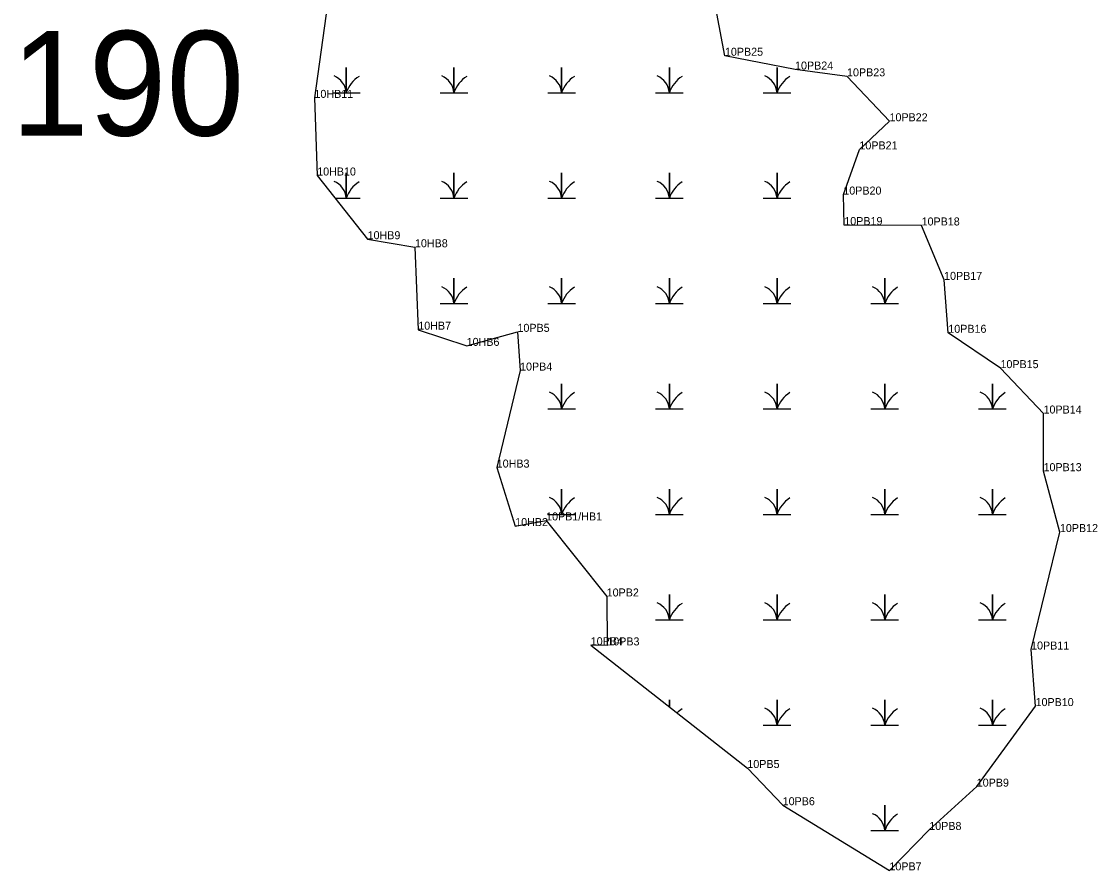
# Model space of a CAD drawing. Extents: x 2072529 to 2268796, y 436423 to 470406.
# Drawn here: x 2222166 to 2222838, y 448696 to 449226 of the extents above; entities that cross this region are included whole.
import ezdxf

# ---------------------------------------------------------------- set-up
doc = ezdxf.new("R2010")
doc.units = 0
for name, color, linetype in [('Default', 7, 'Continuous'), ('Exist Environmental Wetland Boundary', 7, 'Continuous'), ('Exist Environmental Wetland Boundary Cogo Comment', 7, 'Continuous'), ('Exist Hydro Swamp or Marsh', 7, 'Continuous'), ('Old_Level_20', 7, 'Continuous')]:
    doc.layers.add(name, color=color, linetype=linetype)

msp = doc.modelspace()

# ---------------------------------------------------------------- linework, layer by layer
at = {"layer": 'Exist Environmental Wetland Boundary'}
msp.add_lwpolyline([(2222357.54, 449236.75), (2222349.29, 449178.13), (2222351.01, 449129.68), (2222382.5, 449089.9), (2222412.07, 449084.88), (2222414.15, 449033.42), (2222444.36, 449023.3), (2222476.08, 449032.07), (2222477.7, 449007.88), (2222463.12, 448947.32), (2222474.65, 448910.79), (2222493.97, 448914.33), (2222531.79, 448866.85), (2222532.18, 448836.29), (2222521.83, 448836.41), (2222619.64, 448759.74), (2222641.7, 448736.51), (2222708.34, 448695.84), (2222733.25, 448721.07), (2222762.89, 448748.11), (2222799.62, 448798.41), (2222796.83, 448833.73), (2222814.82, 448907.07), (2222804.59, 448945.08), (2222804.59, 448981.07), (2222777.71, 449009.4), (2222745.13, 449031.47), (2222742.5, 449064.53), (2222728.45, 449098.48), (2222680.19, 449098.73), (2222679.57, 449117.77), (2222689.61, 449145.97), (2222708.43, 449163.54), (2222681.89, 449191.59), (2222649.42, 449195.83), (2222605.64, 449204.45), (2222600.65, 449230.81)], dxfattribs=at)
at = {"layer": 'Exist Hydro Swamp or Marsh'}
for points in [[(2222360.56, 449181.32), (2222369.16, 449181.32), (2222369.16, 449197.11), (2222369.16, 449181.32), (2222377.77, 449181.32)], [(2222427.81, 449181.32), (2222436.41, 449181.32), (2222436.41, 449197.11), (2222436.41, 449181.32), (2222445.02, 449181.32)], [(2222495.06, 449181.32), (2222503.66, 449181.32), (2222503.66, 449197.11), (2222503.66, 449181.32), (2222512.27, 449181.32)], [(2222562.31, 449181.32), (2222570.91, 449181.32), (2222570.91, 449197.11), (2222570.91, 449181.32), (2222579.52, 449181.32)], [(2222629.56, 449181.32), (2222638.16, 449181.32), (2222638.16, 449197.11), (2222638.16, 449181.32), (2222646.77, 449181.32)], [(2222362.21, 449115.52), (2222369.16, 449115.52), (2222369.16, 449131.31), (2222369.16, 449115.52), (2222377.77, 449115.52)], [(2222427.81, 449115.52), (2222436.41, 449115.52), (2222436.41, 449131.31), (2222436.41, 449115.52), (2222445.02, 449115.52)], [(2222495.06, 449115.52), (2222503.66, 449115.52), (2222503.66, 449131.31), (2222503.66, 449115.52), (2222512.27, 449115.52)], [(2222562.31, 449115.52), (2222570.91, 449115.52), (2222570.91, 449131.31), (2222570.91, 449115.52), (2222579.52, 449115.52)], [(2222629.56, 449115.52), (2222638.16, 449115.52), (2222638.16, 449131.31), (2222638.16, 449115.52), (2222646.77, 449115.52)], [(2222427.81, 449049.72), (2222436.41, 449049.72), (2222436.41, 449065.51), (2222436.41, 449049.72), (2222445.02, 449049.72)], [(2222495.06, 449049.72), (2222503.66, 449049.72), (2222503.66, 449065.51), (2222503.66, 449049.72), (2222512.27, 449049.72)], [(2222562.31, 449049.72), (2222570.91, 449049.72), (2222570.91, 449065.51), (2222570.91, 449049.72), (2222579.52, 449049.72)], [(2222629.56, 449049.72), (2222638.16, 449049.72), (2222638.16, 449065.51), (2222638.16, 449049.72), (2222646.77, 449049.72)], [(2222696.81, 449049.72), (2222705.41, 449049.72), (2222705.41, 449065.51), (2222705.41, 449049.72), (2222714.02, 449049.72)], [(2222495.06, 448983.92), (2222503.66, 448983.92), (2222503.66, 448999.71), (2222503.66, 448983.92), (2222512.27, 448983.92)], [(2222562.31, 448983.92), (2222570.91, 448983.92), (2222570.91, 448999.71), (2222570.91, 448983.92), (2222579.52, 448983.92)], [(2222629.56, 448983.92), (2222638.16, 448983.92), (2222638.16, 448999.71), (2222638.16, 448983.92), (2222646.77, 448983.92)], [(2222696.81, 448983.92), (2222705.41, 448983.92), (2222705.41, 448999.71), (2222705.41, 448983.92), (2222714.02, 448983.92)], [(2222764.06, 448983.92), (2222772.66, 448983.92), (2222772.66, 448999.71), (2222772.66, 448983.92), (2222781.27, 448983.92)], [(2222495.06, 448918.12), (2222503.66, 448918.12), (2222503.66, 448933.91), (2222503.66, 448918.12), (2222512.27, 448918.12)], [(2222562.31, 448918.12), (2222570.91, 448918.12), (2222570.91, 448933.91), (2222570.91, 448918.12), (2222579.52, 448918.12)], [(2222629.56, 448918.12), (2222638.16, 448918.12), (2222638.16, 448933.91), (2222638.16, 448918.12), (2222646.77, 448918.12)], [(2222696.81, 448918.12), (2222705.41, 448918.12), (2222705.41, 448933.91), (2222705.41, 448918.12), (2222714.02, 448918.12)], [(2222764.06, 448918.12), (2222772.66, 448918.12), (2222772.66, 448933.91), (2222772.66, 448918.12), (2222781.27, 448918.12)], [(2222562.31, 448852.32), (2222570.91, 448852.32), (2222570.91, 448868.11), (2222570.91, 448852.32), (2222579.52, 448852.32)], [(2222629.56, 448852.32), (2222638.16, 448852.32), (2222638.16, 448868.11), (2222638.16, 448852.32), (2222646.77, 448852.32)], [(2222696.81, 448852.32), (2222705.41, 448852.32), (2222705.41, 448868.11), (2222705.41, 448852.32), (2222714.02, 448852.32)], [(2222764.06, 448852.32), (2222772.66, 448852.32), (2222772.66, 448868.11), (2222772.66, 448852.32), (2222781.27, 448852.32)], [(2222570.91, 448797.93), (2222570.91, 448802.31), (2222570.91, 448797.93)], [(2222629.56, 448786.52), (2222638.16, 448786.52), (2222638.16, 448802.31), (2222638.16, 448786.52), (2222646.77, 448786.52)], [(2222696.81, 448786.52), (2222705.41, 448786.52), (2222705.41, 448802.31), (2222705.41, 448786.52), (2222714.02, 448786.52)], [(2222764.06, 448786.52), (2222772.66, 448786.52), (2222772.66, 448802.31), (2222772.66, 448786.52), (2222781.27, 448786.52)], [(2222696.81, 448720.72), (2222705.41, 448720.72), (2222705.41, 448736.51), (2222705.41, 448720.72), (2222714.02, 448720.72)]]:
    msp.add_lwpolyline(points, dxfattribs=at)
for centre, radius, start, end in [((2222356.9, 449180.44), 12.3, 4.14034, 67.53497), ((2222387.41, 449175.26), 19.22, 122.12745, 161.62219), ((2222424.15, 449180.44), 12.3, 4.14034, 67.53497), ((2222454.66, 449175.26), 19.22, 122.12745, 161.62219), ((2222491.4, 449180.44), 12.3, 4.14034, 67.53497), ((2222521.91, 449175.26), 19.22, 122.12745, 161.62219), ((2222558.65, 449180.44), 12.3, 4.14034, 67.53497), ((2222589.16, 449175.26), 19.22, 122.12745, 161.62219), ((2222625.9, 449180.44), 12.3, 4.14034, 67.53497), ((2222656.41, 449175.26), 19.22, 122.12745, 161.62219), ((2222356.9, 449114.64), 12.3, 4.14034, 67.53497), ((2222387.41, 449109.46), 19.22, 122.12745, 161.62219), ((2222424.15, 449114.64), 12.3, 4.14034, 67.53497), ((2222454.66, 449109.46), 19.22, 122.12745, 161.62219), ((2222491.4, 449114.64), 12.3, 4.14034, 67.53497), ((2222521.91, 449109.46), 19.22, 122.12745, 161.62219), ((2222558.65, 449114.64), 12.3, 4.14034, 67.53497), ((2222589.16, 449109.46), 19.22, 122.12745, 161.62219), ((2222625.9, 449114.64), 12.3, 4.14034, 67.53497), ((2222656.41, 449109.46), 19.22, 122.12745, 161.62219), ((2222424.15, 449048.84), 12.3, 4.14034, 67.53497), ((2222454.66, 449043.66), 19.22, 122.12745, 161.62219), ((2222491.4, 449048.84), 12.3, 4.14034, 67.53497), ((2222521.91, 449043.66), 19.22, 122.12745, 161.62219), ((2222558.65, 449048.84), 12.3, 4.14034, 67.53497), ((2222589.16, 449043.66), 19.22, 122.12745, 161.62219), ((2222625.9, 449048.84), 12.3, 4.14034, 67.53497), ((2222656.41, 449043.66), 19.22, 122.12745, 161.62219), ((2222693.15, 449048.84), 12.3, 4.14034, 67.53497), ((2222723.66, 449043.66), 19.22, 122.12745, 161.62219), ((2222491.4, 448983.04), 12.3, 4.14034, 67.53497), ((2222521.91, 448977.86), 19.22, 122.12745, 161.62219), ((2222558.65, 448983.04), 12.3, 4.14034, 67.53497), ((2222589.16, 448977.86), 19.22, 122.12745, 161.62219), ((2222625.9, 448983.04), 12.3, 4.14034, 67.53497), ((2222656.41, 448977.86), 19.22, 122.12745, 161.62219), ((2222693.15, 448983.04), 12.3, 4.14034, 67.53497), ((2222723.66, 448977.86), 19.22, 122.12745, 161.62219), ((2222760.4, 448983.04), 12.3, 4.14034, 67.53497), ((2222790.91, 448977.86), 19.22, 122.12745, 161.62219), ((2222491.4, 448917.24), 12.3, 4.14034, 67.53497), ((2222521.91, 448912.06), 19.22, 122.12745, 161.62219), ((2222558.65, 448917.24), 12.3, 4.14034, 67.53497), ((2222589.16, 448912.06), 19.22, 122.12745, 161.62219), ((2222625.9, 448917.24), 12.3, 4.14034, 67.53497), ((2222656.41, 448912.06), 19.22, 122.12745, 161.62219), ((2222693.15, 448917.24), 12.3, 4.14034, 67.53497), ((2222723.66, 448912.06), 19.22, 122.12745, 161.62219), ((2222760.4, 448917.24), 12.3, 4.14034, 67.53497), ((2222790.91, 448912.06), 19.22, 122.12745, 161.62219), ((2222558.65, 448851.44), 12.3, 4.14034, 67.53497), ((2222589.16, 448846.26), 19.22, 122.12745, 161.62219), ((2222625.9, 448851.44), 12.3, 4.14034, 67.53497), ((2222656.41, 448846.26), 19.22, 122.12745, 161.62219), ((2222693.15, 448851.44), 12.3, 4.14034, 67.53497), ((2222723.66, 448846.26), 19.22, 122.12745, 161.62219), ((2222760.4, 448851.44), 12.3, 4.14034, 67.53497), ((2222790.91, 448846.26), 19.22, 122.12745, 161.62219), ((2222589.16, 448780.46), 19.22, 122.12745, 134.44894), ((2222625.9, 448785.64), 12.3, 4.14034, 67.53497), ((2222656.41, 448780.46), 19.22, 122.12745, 161.62219), ((2222693.15, 448785.64), 12.3, 4.14034, 67.53497), ((2222723.66, 448780.46), 19.22, 122.12745, 161.62219), ((2222760.4, 448785.64), 12.3, 4.14034, 67.53497), ((2222790.91, 448780.46), 19.22, 122.12745, 161.62219), ((2222693.15, 448719.84), 12.3, 4.14034, 67.53497), ((2222723.66, 448714.66), 19.22, 122.12745, 161.62219)]:
    msp.add_arc(centre, radius, start, end, dxfattribs=at)
at = {"layer": 'Old_Level_20'}
for p, q in [((2222605.64, 449204.45), (2222605.64, 449204.45)), ((2222649.42, 449195.83), (2222649.42, 449195.83)), ((2222681.89, 449191.59), (2222681.89, 449191.59)), ((2222349.29, 449178.13), (2222349.29, 449178.13)), ((2222708.43, 449163.54), (2222708.43, 449163.54)), ((2222689.61, 449145.97), (2222689.61, 449145.97)), ((2222351.01, 449129.68), (2222351.01, 449129.68)), ((2222679.57, 449117.77), (2222679.57, 449117.77)), ((2222680.19, 449098.73), (2222680.19, 449098.73)), ((2222728.45, 449098.48), (2222728.45, 449098.48)), ((2222382.5, 449089.9), (2222382.5, 449089.9)), ((2222412.07, 449084.88), (2222412.07, 449084.88)), ((2222742.5, 449064.53), (2222742.5, 449064.53)), ((2222414.15, 449033.42), (2222414.15, 449033.42)), ((2222476.08, 449032.07), (2222476.08, 449032.07)), ((2222745.13, 449031.47), (2222745.13, 449031.47)), ((2222444.36, 449023.3), (2222444.36, 449023.3)), ((2222777.71, 449009.4), (2222777.71, 449009.4)), ((2222477.7, 449007.88), (2222477.7, 449007.88)), ((2222804.59, 448981.07), (2222804.59, 448981.07)), ((2222463.12, 448947.32), (2222463.12, 448947.32)), ((2222804.59, 448945.08), (2222804.59, 448945.08)), ((2222474.65, 448910.79), (2222474.65, 448910.79)), ((2222493.97, 448914.33), (2222493.97, 448914.33)), ((2222814.82, 448907.07), (2222814.82, 448907.07)), ((2222531.79, 448866.85), (2222531.79, 448866.85)), ((2222521.83, 448836.41), (2222521.83, 448836.41)), ((2222532.18, 448836.29), (2222532.18, 448836.29)), ((2222796.83, 448833.73), (2222796.83, 448833.73)), ((2222799.62, 448798.41), (2222799.62, 448798.41)), ((2222619.64, 448759.74), (2222619.64, 448759.74)), ((2222762.89, 448748.11), (2222762.89, 448748.11)), ((2222641.7, 448736.51), (2222641.7, 448736.51)), ((2222733.25, 448721.07), (2222733.25, 448721.07)), ((2222708.34, 448695.84), (2222708.34, 448695.84))]:
    msp.add_line(p, q, dxfattribs=at)

# ---------------------------------------------------------------- texts
at = {"layer": 'Default'}
msp.add_text('190', height=65.34, dxfattribs=at).set_placement((2222159.7, 449154.59))
at = {"layer": 'Exist Environmental Wetland Boundary Cogo Comment'}
for s, p in [('10PB25', (2222605.64, 449204.45)), ('10PB24', (2222649.42, 449195.83)), ('10PB23', (2222681.89, 449191.59)), ('10HB11', (2222349.29, 449178.13)), ('10PB22', (2222708.41, 449163.54)), ('10PB21', (2222689.61, 449145.97)), ('10HB10', (2222351.01, 449129.68)), ('10PB20', (2222679.57, 449117.77)), ('10PB19', (2222680.19, 449098.73)), ('10PB18', (2222728.45, 449098.48)), ('10HB9', (2222382.5, 449089.9)), ('10HB8', (2222412.07, 449084.88)), ('10PB17', (2222742.5, 449064.53)), ('10HB7', (2222414.15, 449033.42)), ('10PB5', (2222476.08, 449032.07)), ('10PB16', (2222745.13, 449031.47)), ('10HB6', (2222444.36, 449023.3)), ('10PB4', (2222477.7, 449007.88)), ('10PB15', (2222777.71, 449009.4)), ('10PB14', (2222804.59, 448981.07)), ('10HB3', (2222463.12, 448947.32)), ('10PB13', (2222804.59, 448945.08)), ('10HB2', (2222474.65, 448910.79)), ('10PB1/HB1', (2222493.97, 448914.33)), ('10PB12', (2222814.82, 448907.07)), ('10PB2', (2222531.79, 448866.85)), ('10PB4', (2222521.83, 448836.41)), ('10PB3', (2222532.18, 448836.29)), ('10PB11', (2222796.83, 448833.73)), ('10PB10', (2222799.62, 448798.41)), ('10PB5', (2222619.64, 448759.74)), ('10PB9', (2222762.89, 448748.11)), ('10PB6', (2222641.7, 448736.51)), ('10PB8', (2222733.25, 448721.07)), ('10PB7', (2222708.34, 448695.84))]:
    msp.add_text(s, height=5, dxfattribs=at).set_placement(p)

doc.saveas('drawing.dxf')
